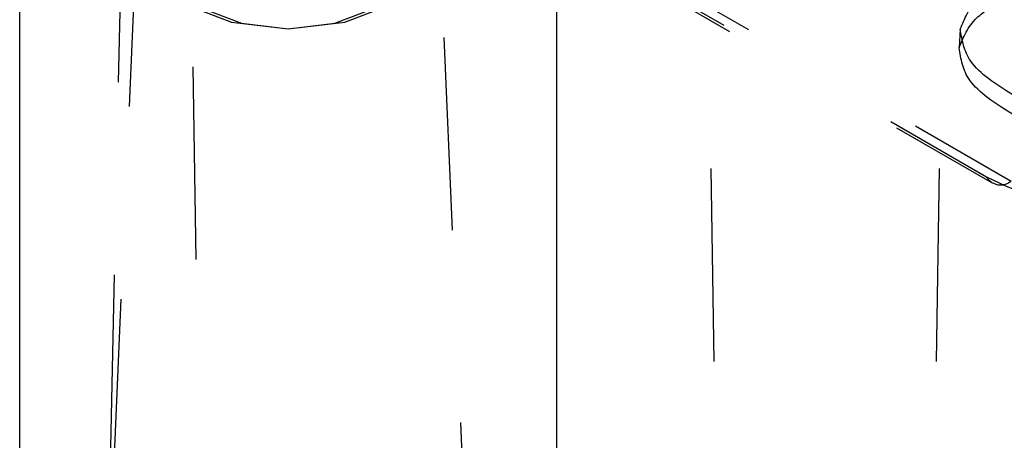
# Model space of a CAD drawing. Header units: inches. Extents: x 1907 to 2452, y -210 to -54.
# Tile 529 of 656: x 2009.783 to 2010.294, y -196.11 to -195.891. Entities that reach past the tile are written whole.
import ezdxf

# ---------------------------------------------------------------- set-up
doc = ezdxf.new("R2010")
doc.units = ezdxf.units.IN
doc.header["$LTSCALE"] = 0.5
doc.header["$MEASUREMENT"] = 0
doc.linetypes.add('HIDDEN', pattern=[0.22499999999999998, 0.15, -0.075])
doc.layers.add('SID-M-H', color=4, linetype='HIDDEN')
doc.layers.add('SID-M-S', color=105, linetype='Continuous')

msp = doc.modelspace()

# ---------------------------------------------------------------- linework, layer by layer
at = {"layer": 'SID-M-H'}
for p, q in [((2009.883815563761, -196.6157631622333), (2009.860485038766, -195.0857696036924)), ((2010.149231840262, -196.4686398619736), (2010.1305218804, -195.2416585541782)), ((2010.252272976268, -196.4686398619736), (2010.27098293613, -195.2416585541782)), ((2009.821614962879, -196.5236600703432), (2009.848966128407, -195.2442811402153)), ((2009.844203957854, -195.8366057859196), (2009.794450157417, -196.9996278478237)), ((2010.050277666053, -196.9996278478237), (2010.000523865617, -195.8366057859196)), ((2010.06155816, -195.8443219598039), (2010.284268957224, -195.9728901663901)), ((2010.06447380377, -195.8475760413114), (2010.287184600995, -195.9761442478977)), ((2010.07431552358, -195.8466014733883), (2010.297026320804, -195.9751696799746)), ((2009.868078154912, -195.8832384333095), (2009.892984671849, -195.8928456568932)), ((2009.877543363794, -195.8854276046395), (2009.898107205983, -195.8933597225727)), ((2009.946620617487, -195.8933597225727), (2009.967184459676, -195.8854276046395)), ((2009.951743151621, -195.8928456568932), (2009.976649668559, -195.8832384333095)), ((2009.892984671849, -195.8928456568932), (2009.922363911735, -195.8962192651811)), ((2009.898107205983, -195.8933597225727), (2009.922363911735, -195.8961451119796)), ((2009.922363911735, -195.8962192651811), (2009.951743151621, -195.8928456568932)), ((2009.922363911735, -195.8961451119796), (2009.946620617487, -195.8933597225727)), ((2010.270685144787, -195.8963598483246), (2010.270066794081, -195.9059835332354))]:
    msp.add_line(p, q, dxfattribs=at)
for centre, radius, start, end in [((2010.367785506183, -195.8117038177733), 0.1815380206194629, 242.6096722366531, 297.390327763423), ((2010.291587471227, -195.9687701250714), 0.008398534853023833, 209.3778342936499, 310.3605232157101)]:
    msp.add_arc(centre, radius, start, end, dxfattribs=at)
for points, knots in [([(2010.270685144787, -195.8963598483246), (2010.272905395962, -195.8910114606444), (2010.276895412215, -195.881399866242), (2010.288832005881, -195.8743885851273), (2010.294126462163, -195.8712787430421)], [0, 0, 0, 0, 0.5564516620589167, 1, 1, 1, 1]), ([(2010.270066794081, -195.9059835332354), (2010.272307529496, -195.9005746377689), (2010.276325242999, -195.890876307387), (2010.288362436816, -195.8838009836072), (2010.293686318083, -195.8806716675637)], [0, 0, 0, 0, 0.557714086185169, 0.9999999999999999, 0.9999999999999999, 0.9999999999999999, 0.9999999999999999]), ([(2010.298192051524, -195.930602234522), (2010.289434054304, -195.925089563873), (2010.273839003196, -195.9152733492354), (2010.27164640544, -195.90212447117), (2010.270685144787, -195.8963598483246)], [0, 0, 0, 0, 0.5615882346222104, 1, 1, 1, 1]), ([(2010.297753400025, -195.9404985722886), (2010.288944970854, -195.9349498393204), (2010.273237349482, -195.9250550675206), (2010.271034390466, -195.9118038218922), (2010.270066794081, -195.9059835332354)], [0, 0, 0, 0, 0.5607742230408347, 1, 1, 1, 1])]:
    msp.add_open_spline(points, degree=3, knots=knots, dxfattribs=at)
at = {"layer": 'SID-M-S'}
for p, q in [((2009.783217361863, -197.0476667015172), (2009.783217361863, -195.5066113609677)), ((2010.061510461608, -195.5066113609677), (2010.061510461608, -197.0476667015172))]:
    msp.add_line(p, q, dxfattribs=at)

doc.saveas('drawing.dxf')
